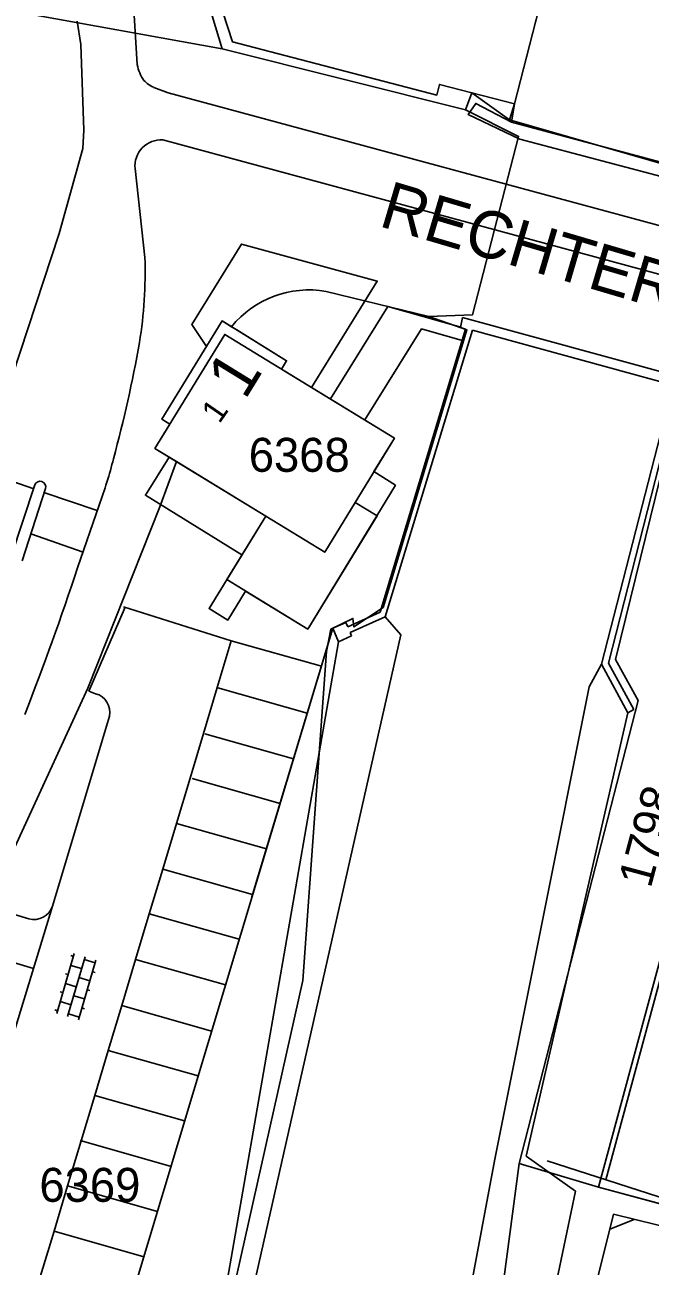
# Model space of a CAD drawing. Extents: x 148816 to 151297, y 399515 to 402500.
# Drawn here: x 150642.5 to 150675.7, y 399869 to 399934.8 of the extents above; entities that cross this region are included whole.
import ezdxf

# ---------------------------------------------------------------- set-up
doc = ezdxf.new("R2010")
doc.units = 0
for name, color, linetype in [('B01 Hoofdgebouw  [D] Norm', 7, 'Continuous'), ('B01 Hoofdgebouw  [T] Norm', 7, 'Continuous'), ('B01 Hoofdgebouw secundair [T] Gem', 7, 'Continuous'), ('B01 hoofgebouw', 7, 'Continuous'), ('G01 perceelsgrens', 7, 'Continuous'), ('G02 sectiegrens', 7, 'Continuous'), ('S02 Open verharding  Norm', 7, 'Continuous'), ('T01 Muur  [T] Gem', 7, 'Continuous'), ('T09 Insteek water  [T] Norm', 7, 'Continuous'), ('V00 Kant verharding algemeen  [T] Norm', 7, 'Continuous'), ('V00 Kant verharding algemeen secundair  [T] Gem', 7, 'Continuous'), ('V00 Kant verharding algemeen secundair  [T] Norm', 7, 'Continuous'), ('Z01 perceelnummer', 7, 'Continuous'), ('Z02 huisnummer', 7, 'Continuous'), ('Z02 Huisnummer  [Tekst] Norm', 7, 'Continuous'), ('Z06 straatnaam', 7, 'Continuous')]:
    doc.layers.add(name, color=color, linetype=linetype)

msp = doc.modelspace()

# ---------------------------------------------------------------- linework, layer by layer
at = {"layer": 'B01 Hoofdgebouw  [D] Norm'}
for p, q in [((150680.441, 399899.911), (150673.311, 399873.558)), ((150670.211, 399874.563), (150677.552, 399872.183)), ((150673.721, 399871.726), (150668.531, 399850.732)), ((150689.487, 399867.854), (150673.721, 399871.726)), ((150674.814, 399871.457), (150673.528, 399870.945))]:
    msp.add_line(p, q, dxfattribs=at)
at = {"layer": 'B01 Hoofdgebouw  [T] Norm'}
for p, q in [((150646.76, 399954.71), (150653.52, 399933.9)), ((150668.48, 399930.61), (150669.756, 399935.557)), ((150653.52, 399933.9), (150664.35, 399931.07)), ((150664.35, 399931.07), (150664.5, 399931.64)), ((150664.5, 399931.64), (150668.48, 399930.61))]:
    msp.add_line(p, q, dxfattribs=at)
for points in [[(150653.109, 399918.382), (150649.413, 399912.336), (150655.283, 399908.748), (150653.223, 399905.378), (150657.515, 399902.755), (150661.186, 399908.762), (150660.026, 399909.471), (150662.107, 399912.884), (150653.109, 399918.382)], [(150655.283, 399908.748), (150658.414, 399906.834), (150660.026, 399909.471)]]:
    msp.add_lwpolyline(points, dxfattribs=at)
at = {"layer": 'B01 Hoofdgebouw secundair [T] Gem'}
msp.add_lwpolyline([(150656.12, 399916.542), (150656.394, 399916.987), (150652.974, 399919.094), (150649.77, 399913.887), (150650.2, 399913.623)], dxfattribs=at)
at = {"layer": 'B01 hoofgebouw'}
for points in [[(150651.51, 399956.26), (150646.76, 399954.71), (150653.52, 399933.9), (150664.35, 399931.07), (150664.5, 399931.64), (150668.48, 399930.61), (150669.79, 399935.69), (150664.948, 399936.938)], [(150656.12, 399916.542), (150656.394, 399916.987), (150652.974, 399919.094), (150649.77, 399913.887), (150650.2, 399913.623)], [(150660.026, 399909.471), (150662.107, 399912.884), (150653.109, 399918.382), (150649.413, 399912.336), (150655.283, 399908.748), (150653.223, 399905.378), (150657.515, 399902.755), (150661.186, 399908.762)], [(150661.186, 399908.762), (150660.026, 399909.471)], [(150680.2, 399899.975), (150672.93, 399873.17), (150689.534, 399868.667), (150687.933, 399863.806), (150699.456, 399860.603), (150699.784, 399861.448), (150706.393, 399859.337), (150706.125, 399858.792), (150711.835, 399857.331), (150721.871, 399881.895), (150716.703, 399884.024), (150711.046, 399870.122), (150708.74, 399870.894), (150721.958, 399902.895)]]:
    msp.add_lwpolyline(points, dxfattribs=at)
at = {"layer": 'G01 perceelsgrens'}
for points in [[(150671.006, 399945.506), (150669.209, 399935.84), (150669.79, 399935.69), (150668.48, 399930.61), (150668.205, 399929.763)], [(150652.977, 399933.528), (150637.48, 399936.33)], [(150668.205, 399929.763), (150666.211, 399931.197), (150665.881, 399930.283)], [(150679.807, 399926.416), (150668.205, 399929.763)], [(150663.924, 399919.337), (150658.482, 399920.661)], [(150653.473, 399918.787), (150652.974, 399919.094), (150649.77, 399913.887), (150650.199, 399913.622)], [(150650.556, 399911.637), (150655.283, 399908.748), (150652.284, 399903.846), (150653.267, 399903.231), (150654.213, 399904.773), (150657.515, 399902.755), (150662.159, 399910.386), (150661.021, 399911.103), (150662.107, 399912.884), (150656.12, 399916.542), (150656.394, 399916.987), (150653.75, 399918.616)], [(150653.75, 399918.616), (150653.473, 399918.787)], [(150679.056, 399913.978), (150677.281, 399915.158), (150673.834, 399901.152), (150675.039, 399898.974), (150668.715, 399874.421)], [(150650.199, 399913.622), (150649.413, 399912.336)], [(150649.413, 399912.336), (150650.556, 399911.637)], [(150650.556, 399911.637), (150649.672, 399909.243), (150645.855, 399899.617), (150640.659, 399888.347), (150621.324, 399850.006)], [(150668.715, 399874.421), (150665.633, 399851.056)], [(150677.281, 399871.99), (150672.93, 399873.17), (150668.715, 399874.421)]]:
    msp.add_lwpolyline(points, dxfattribs=at)
msp.add_arc((150657.577, 399915.448), 5.291, 80.15373, 140.87058, dxfattribs=at)
at = {"layer": 'G02 sectiegrens'}
for points in [[(150650.807, 399940.717), (150652.977, 399933.528)], [(150652.977, 399933.528), (150665.881, 399930.283)], [(150665.881, 399930.283), (150668.693, 399928.879), (150666.249, 399919.423), (150663.924, 399919.337)], [(150663.924, 399919.337), (150665.952, 399918.615), (150661.513, 399903.906), (150659.957, 399902.873), (150659.904, 399903.319), (150658.737, 399902.758), (150658.515, 399901.573), (150657.259, 399884.116), (150653.53, 399867.485), (150650.921, 399853.154), (150649.404, 399844.734)]]:
    msp.add_lwpolyline(points, dxfattribs=at)
at = {"layer": 'S02 Open verharding  Norm'}
for p, q in [((150645.128, 399885.546), (150644.202, 399882.379)), ((150645.704, 399885.378), (150644.778, 399882.21)), ((150645.086, 399885.402), (150644.942, 399885.444)), ((150645.522, 399884.754), (150644.946, 399884.922)), ((150646.28, 399885.209), (150645.354, 399882.042)), ((150646.238, 399885.065), (150645.662, 399885.234)), ((150644.805, 399884.442), (150644.661, 399884.484)), ((150645.957, 399884.106), (150645.381, 399884.274)), ((150646.098, 399884.585), (150646.241, 399884.543)), ((150644.525, 399883.482), (150644.381, 399883.525)), ((150645.241, 399883.794), (150644.665, 399883.962)), ((150645.817, 399883.626), (150645.961, 399883.584)), ((150644.384, 399883.003), (150644.96, 399882.834)), ((150645.677, 399883.146), (150645.101, 399883.314)), ((150644.244, 399882.523), (150644.1, 399882.565)), ((150645.396, 399882.186), (150644.82, 399882.354)), ((150645.536, 399882.666), (150645.68, 399882.624))]:
    msp.add_line(p, q, dxfattribs=at)
at = {"layer": 'T01 Muur  [T] Gem'}
for p, q in [((150665.62, 399918.74), (150665.72, 399919.28)), ((150665.72, 399919.28), (150677.58, 399916.04)), ((150661.36, 399903.65), (150665.88, 399918.65)), ((150666.24, 399918.61), (150661.62, 399903.4)), ((150676.88, 399915.69), (150666.24, 399918.61)), ((150673.09, 399900.89), (150676.88, 399915.69)), ((150677.2, 399915.62), (150673.46, 399900.95)), ((150659.63, 399902.88), (150661.36, 399903.65)), ((150661.62, 399903.4), (150659.77, 399902.57)), ((150658.84, 399902.8), (150659.54, 399903.1)), ((150659.14, 399902.08), (150658.84, 399902.8)), ((150659.54, 399903.1), (150659.63, 399902.88)), ((150659.84, 399902.39), (150659.14, 399902.08)), ((150659.77, 399902.57), (150659.84, 399902.39)), ((150672.44, 399899.69), (150673.09, 399900.89)), ((150674.48, 399898.32), (150673.09, 399900.89)), ((150673.46, 399900.95), (150674.8, 399898.49)), ((150674.8, 399898.49), (150674.48, 399898.32))]:
    msp.add_line(p, q, dxfattribs=at)
msp.add_lwpolyline([(150683.27, 399925.871), (150683.258, 399925.601), (150682.509, 399925.633), (150682.51, 399925.662), (150679.99, 399925.77), (150668.75, 399928.73), (150666.02, 399930.04), (150666.42, 399930.63), (150668.31, 399929.63), (150679.86, 399926.54), (150682.452, 399926.409), (150683.293, 399926.364), (150683.286, 399926.195)], dxfattribs=at)
at = {"layer": 'T09 Insteek water  [T] Norm'}
for p, q in [((150668.48, 399930.61), (150668.31, 399929.63)), ((150642.26, 399847.69), (150658.84, 399902.8)), ((150654.555, 399888.557), (150658.84, 399902.8)), ((150659.14, 399902.08), (150653.04, 399867.09)), ((150662.44, 399902.45), (150654.45, 399867.06)), ((150672.44, 399899.69), (150667.425, 399874.652)), ((150674.48, 399898.32), (150669.1, 399874.81)), ((150667.425, 399874.652), (150664.791, 399860.467)), ((150671.716, 399872.951), (150669.1, 399874.81)), ((150666.902, 399850.265), (150671.716, 399872.951))]:
    msp.add_line(p, q, dxfattribs=at)
at = {"layer": 'V00 Kant verharding algemeen  [T] Norm'}
for p, q in [((150644.333, 399923.739), (150645.58, 399928.237)), ((150636.429, 399899.725), (150644.333, 399923.739)), ((150665.88, 399918.65), (150665.62, 399918.74)), ((150647.835, 399903.914), (150645.896, 399899.465)), ((150647.749, 399903.941), (150653.453, 399902.139)), ((150661.62, 399903.4), (150662.44, 399902.45)), ((150653.453, 399902.139), (150652.718, 399899.65)), ((150653.453, 399902.139), (150658.233, 399900.783)), ((150645.896, 399899.465), (150646.257, 399899.33)), ((150652.718, 399899.65), (150651.988, 399897.221)), ((150652.744, 399899.642), (150657.485, 399898.297)), ((150646.997, 399898.136), (150643.982, 399888.056)), ((150651.988, 399897.221), (150651.275, 399894.856)), ((150652.052, 399897.202), (150656.755, 399895.868)), ((150651.275, 399894.856), (150650.553, 399892.45)), ((150651.378, 399894.826), (150656.043, 399893.503)), ((150650.553, 399892.45), (150649.821, 399890.028)), ((150650.553, 399892.45), (150655.319, 399891.098)), ((150649.821, 399890.028), (150649.096, 399887.665)), ((150649.821, 399890.027), (150654.59, 399888.674)), ((150633.939, 399855.259), (150643.982, 399888.056)), ((150640.665, 399888.006), (150642.726, 399887.398)), ((150649.096, 399887.665), (150648.379, 399885.245)), ((150649.096, 399887.665), (150653.878, 399886.308)), ((150642.971, 399884.756), (150639.664, 399885.751)), ((150648.379, 399885.245), (150647.648, 399882.792)), ((150648.379, 399885.245), (150653.151, 399883.891)), ((150647.648, 399882.792), (150646.926, 399880.414)), ((150647.648, 399882.791), (150652.414, 399881.439)), ((150646.926, 399880.414), (150646.219, 399878.033)), ((150646.926, 399880.414), (150651.698, 399879.06)), ((150646.219, 399878.033), (150645.492, 399875.626)), ((150646.219, 399878.033), (150650.982, 399876.682)), ((150645.492, 399875.626), (150644.767, 399873.236)), ((150645.448, 399875.638), (150650.219, 399874.284)), ((150644.767, 399873.236), (150644.07, 399870.825)), ((150644.767, 399873.236), (150649.538, 399871.882)), ((150644.07, 399870.825), (150643.326, 399868.409)), ((150644.07, 399870.824), (150648.815, 399869.478))]:
    msp.add_line(p, q, dxfattribs=at)
for points in [[(150647.947, 399941.148), (150648.473, 399932.688)], [(150649.351, 399931.481), (150650.103, 399931.194)], [(150648.353, 399927.176), (150648.882, 399922.453)], [(150657.712, 399915.569), (150661.194, 399921.205), (150654.001, 399923.167), (150651.369, 399918.91), (150652.143, 399917.743)], [(150658.715, 399914.957), (150661.754, 399919.854), (150665.623, 399918.756)], [(150665.699, 399918.049), (150663.547, 399918.669), (150660.536, 399913.844)], [(150650.16, 399911.88), (150648.908, 399909.852), (150654.026, 399906.692)], [(150643.039, 399910.397), (150641.791, 399906.596)], [(150642.37, 399906.383), (150643.613, 399910.203)], [(150646.445, 399909.331), (150645.31, 399906.007)]]:
    msp.add_lwpolyline(points, dxfattribs=at)
for centre, radius, start, end in [((150650.433, 399933.014), 1.987, 189.45184, 216.1245), ((150649.842, 399932.749), 1.359, 221.78048, 248.84061), ((150649.73, 399927.313), 1.384, 85.87112, 185.69748), ((150624.103, 399921.786), 24.788, 351.10701, 1.54213), ((150578.608, 399930.416), 71.086, 344.80899, 349.90323), ((150625.563, 399917.178), 22.308, 339.40456, 346.02017), ((150643.323, 399910.29), 0.303, 343.27151, 159.38013), ((150488.175, 399958.184), 165.571, 338.77119, 341.63106), ((150646.005, 399898.347), 1.015, 347.97862, 75.59979), ((150643.008, 399888.387), 1.028, 254.06707, 341.2317)]:
    msp.add_arc(centre, radius, start, end, dxfattribs=at)
at = {"layer": 'V00 Kant verharding algemeen secundair  [T] Gem'}
for p, q in [((150645.485, 399933.759), (150645.292, 399934.997)), ((150645.642, 399929.215), (150645.485, 399933.759)), ((150645.58, 399928.237), (150645.642, 399929.215))]:
    msp.add_line(p, q, dxfattribs=at)
for points in [[(150642.983, 399910.191), (150640.18, 399911.156)], [(150646.349, 399909.037), (150643.524, 399909.994)], [(150642.832, 399907.802), (150645.609, 399906.834)]]:
    msp.add_lwpolyline(points, dxfattribs=at)
at = {"layer": 'V00 Kant verharding algemeen secundair  [T] Norm'}
for points in [[(150650.103, 399931.194), (150698.567, 399918.088)], [(150696.484, 399916.068), (150649.83, 399928.694)]]:
    msp.add_lwpolyline(points, dxfattribs=at)

# ---------------------------------------------------------------- texts
at = {"layer": 'Z01 perceelnummer'}
for s, p in [('6368', (150654.384, 399911.095)), ('6369', (150643.284, 399872.387))]:
    msp.add_text(s, height=1.8, dxfattribs=at).set_placement(p)
msp.add_text('1798', height=1.8, rotation=74.98706, dxfattribs=at).set_placement((150675.692, 399888.969))
at = {"layer": 'Z02 huisnummer'}
msp.add_text('1', height=2.5, rotation=58.40751, dxfattribs=at).set_placement((150654.182, 399914.858))
at = {"layer": 'Z02 Huisnummer  [Tekst] Norm'}
msp.add_text('1', height=1.25, rotation=55.2816, dxfattribs=at).set_placement((150652.826, 399913.607))
at = {"layer": 'Z06 straatnaam'}
msp.add_text('RECHTERSTRAAT', height=2.5, rotation=343.55872, dxfattribs=at).set_placement((150661.217, 399924.14))

doc.saveas('drawing.dxf')
